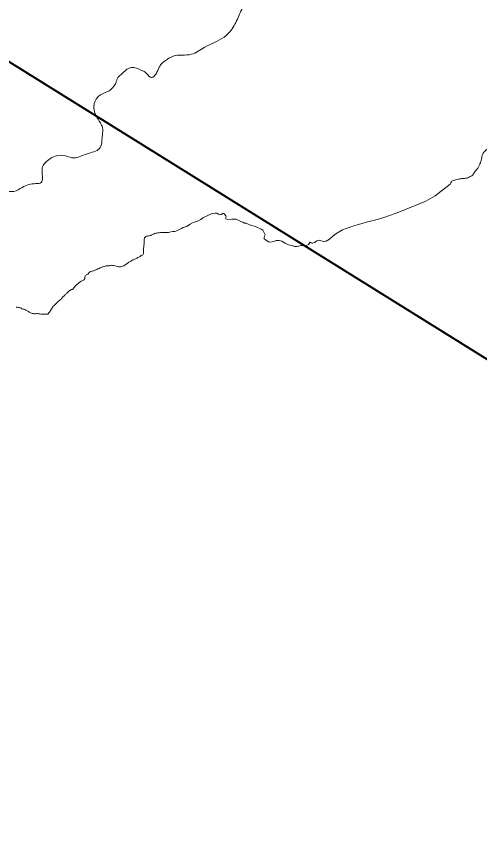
# Model space of a CAD drawing. Extents: x -1643653 to 4543381, y 1624270 to 13878484.
# Drawn here: x 596739 to 598511, y 8913437 to 8916555 of the extents above; entities that cross this region are included whole.
import ezdxf

# ---------------------------------------------------------------- set-up
doc = ezdxf.new("R2010")
doc.units = 0
doc.header["$LTSCALE"] = 200
doc.layers.add('6', color=7, linetype='Continuous', lineweight=13)
doc.layers.add('60', color=7, linetype='Continuous', lineweight=13)

msp = doc.modelspace()

# ---------------------------------------------------------------- linework, layer by layer
at = {"layer": '6'}
msp.add_line((598196.1, 8915803.3), (598191.4, 8915802), dxfattribs=at)
at = {"layer": '6', "lineweight": 40}
msp.add_lwpolyline([(596588.2, 8916457.2), (598619.5, 8915193.9), (599198.7, 8914813.4)], dxfattribs=at)
at = {"layer": '6'}
for points in [[(598399.1, 8915912.4), (598340.5, 8915868.7), (598304.9, 8915847.9), (598196.3, 8915803.6)], [(597536.7, 8915796.5), (597536.7, 8915796.4), (597532.6, 8915800.1), (597531, 8915800.8), (597528.8, 8915800.3), (597522.5, 8915797.4), (597517.3, 8915796.2), (597513, 8915797.6), (597505.7, 8915801.4), (597499.6, 8915801.8), (597489.9, 8915800.1), (597482.3, 8915798.3), (597472, 8915792.4), (597462.6, 8915789), (597452.4, 8915784.3), (597444.2, 8915777.8), (597429.3, 8915770.4), (597425, 8915769.3), (597415.4, 8915765.7), (597403.9, 8915759.6), (597389.8, 8915751.1), (597377.4, 8915746.9), (597371.4, 8915743.9), (597359.3, 8915737.8), (597351.4, 8915734.2), (597345.1, 8915732.4), (597337.3, 8915731.7), (597330.1, 8915730.5), (597320.6, 8915727.8), (597299.3, 8915727.7)], [(597888.8, 8915696.3), (597884.6, 8915693.6), (597881.1, 8915690), (597872.4, 8915686.8), (597868.8, 8915687), (597866.2, 8915688.5), (597863.5, 8915690.6), (597861.7, 8915689.4), (597857.2, 8915681.7), (597847.4, 8915676.6), (597845.6, 8915676.6), (597831.6, 8915678.7), (597827.2, 8915678.4), (597818.5, 8915675.8), (597812.3, 8915674), (597803.3, 8915674.9), (597794.1, 8915678.1), (597786.7, 8915679.6), (597779.6, 8915680.3), (597767.1, 8915687.8), (597754.8, 8915694.9), (597749.2, 8915696.4), (597745, 8915697.6), (597733.1, 8915697.6), (597723.9, 8915694), (597718.2, 8915691.9), (597710.5, 8915691.6), (597704.2, 8915692.8), (597691.1, 8915700.8), (597687.3, 8915703.8), (597687, 8915708.6), (597688.2, 8915714.5), (597690.8, 8915719), (597688.5, 8915724.6), (597681.3, 8915736.5), (597675.1, 8915741), (597653.9, 8915751.4), (597635.2, 8915756.7), (597623.3, 8915761.8), (597618.3, 8915763.5), (597611.5, 8915763.2), (597604.9, 8915767.1), (597598.4, 8915770.6), (597590.3, 8915773.3), (597580.2, 8915778.7), (597573.1, 8915779.6), (597563, 8915778.7), (597548.4, 8915777.2), (597540.6, 8915780.2), (597539.4, 8915783.1), (597541.2, 8915787.9), (597540, 8915791.4), (597538.2, 8915794.4), (597537.3, 8915795.3), (597536.7, 8915796.4)], [(598196.1, 8915803.3), (598191.4, 8915802), (598186.4, 8915800.3), (598180.9, 8915798.3), (598174.7, 8915795.9), (598167.4, 8915793.1), (598158.9, 8915790.1), (598148.8, 8915786.8), (598137.1, 8915783.2), (598123.8, 8915779.5), (598109.4, 8915775.6), (598094.1, 8915771.4), (598078.3, 8915767.2), (598062.2, 8915762.8), (598046.1, 8915758.2), (598030.5, 8915753.6), (598015.4, 8915748.9), (598001, 8915743.7), (597987.2, 8915737.9), (597973.9, 8915731.2), (597961.2, 8915723.1), (597949.1, 8915713.5), (597937.4, 8915702.1)], [(597937.4, 8915702.1), (597924.5, 8915695), (597912.4, 8915693.6), (597898.5, 8915698.1), (597888.8, 8915696.3)]]:
    msp.add_lwpolyline(points, dxfattribs=at)
for points in [[(598300.5, 8917392.3), (598274.5, 8917356.4), (598210.7, 8917284.6), (598126.9, 8917178.9), (598065.1, 8917103.1), (598027.2, 8917015.3), (597957.4, 8916903.6), (597805.4, 8916748), (597746.9, 8916713.4), (597693.1, 8916681.5), (597644.5, 8916646.3), (597609.9, 8916597.7), (597587.3, 8916550.5), (597560.7, 8916501.3), (597534.1, 8916475.4), (597459.7, 8916436.1), (597409.1, 8916409.5), (597338.7, 8916402.2), (597308.1, 8916384.3)], [(598300.5, 8917392.3), (598274.5, 8917356.4), (598210.7, 8917284.6), (598126.9, 8917178.9), (598065.1, 8917103.1), (598027.2, 8917015.3), (597957.4, 8916903.6), (597805.4, 8916748), (597746.9, 8916713.4), (597693.1, 8916681.5), (597644.5, 8916646.3), (597609.9, 8916597.7), (597587.3, 8916550.5), (597560.7, 8916501.3), (597534.1, 8916475.4), (597459.7, 8916436.1), (597409.1, 8916409.5), (597338.7, 8916402.2), (597308.1, 8916384.3)], [(597309, 8916384.8), (597298, 8916376.9), (597288.7, 8916365.8), (597276.9, 8916341), (597267.3, 8916326.9), (597255.5, 8916320.7), (597246.2, 8916326.2), (597236.2, 8916337.3), (597218.1, 8916348), (597179, 8916358.4), (597162, 8916352.1), (597146.1, 8916338.1), (597123.9, 8916313.6), (597120.6, 8916302.2), (597108.3, 8916282.9), (597093.6, 8916269.3), (597076.2, 8916261.9), (597047.7, 8916243.4), (597037.4, 8916221.2), (597035.2, 8916203.4)], [(597309, 8916384.8), (597298, 8916376.9), (597288.7, 8916365.8), (597276.9, 8916341), (597267.3, 8916326.9), (597255.5, 8916320.7), (597246.2, 8916326.2), (597236.2, 8916337.3), (597218.1, 8916348), (597179, 8916358.4), (597162, 8916352.1), (597146.1, 8916338.1), (597123.9, 8916313.6), (597120.6, 8916302.2), (597108.3, 8916282.9), (597093.6, 8916269.3), (597076.2, 8916261.9), (597047.7, 8916243.4), (597037.4, 8916221.2), (597035.2, 8916203.4)], [(597035.2, 8916203.4), (597043.3, 8916176.8), (597061, 8916146.8), (597068.4, 8916129.5), (597068.4, 8916100.6), (597066.6, 8916084), (597062.5, 8916058.5), (597048.1, 8916041.8), (597023, 8916032.9), (596985.6, 8916019.6), (596959, 8916013), (596927.2, 8916020.7), (596887.7, 8916020.4), (596861.1, 8916004.8), (596838.5, 8915976.4), (596837.4, 8915961.9), (596838.9, 8915938.3), (596833.7, 8915919), (596814.1, 8915915), (596762, 8915900.6), (596729.5, 8915884.7), (596700.6, 8915884.3), (596686.6, 8915876.5), (596677, 8915857.3), (596658.5, 8915833.6), (596648.5, 8915818.4), (596631.9, 8915813.6), (596583.8, 8915804.4), (596538.7, 8915797.4), (596516.6, 8915785.9), (596501.4, 8915764.1), (596482.2, 8915741.9), (596455.2, 8915725.2), (596430.8, 8915708.2), (596414.2, 8915681.6), (596396.8, 8915667.2), (596368.3, 8915659.8), (596334.3, 8915660.2), (596310.7, 8915663.1), (596295.2, 8915663.9), (596281.1, 8915653.5), (596265.2, 8915640.9), (596244.1, 8915630.9), (596224.9, 8915615.4), (596223.1, 8915601.7), (596230.8, 8915577.4), (596229, 8915546.4), (596214.6, 8915533.4), (596190.9, 8915515.3), (596169.8, 8915495), (596150.6, 8915470.2), (596131, 8915441.4), (596105.9, 8915405.6), (596083.7, 8915377.1), (596062.6, 8915352.7)], [(597035.2, 8916203.4), (597043.3, 8916176.8), (597061, 8916146.8), (597068.4, 8916129.5), (597068.4, 8916100.6), (597066.6, 8916084), (597062.5, 8916058.5), (597048.1, 8916041.8), (597023, 8916032.9), (596985.6, 8916019.6), (596959, 8916013), (596927.2, 8916020.7), (596887.7, 8916020.4), (596861.1, 8916004.8), (596838.5, 8915976.4), (596837.4, 8915961.9), (596838.9, 8915938.3), (596833.7, 8915919), (596814.1, 8915915), (596762, 8915900.6), (596729.5, 8915884.7), (596700.6, 8915884.3), (596686.6, 8915876.5), (596677, 8915857.3), (596658.5, 8915833.6), (596648.5, 8915818.4), (596631.9, 8915813.6), (596583.8, 8915804.4), (596538.7, 8915797.4), (596516.6, 8915785.9), (596501.4, 8915764.1), (596482.2, 8915741.9), (596455.2, 8915725.2), (596430.8, 8915708.2), (596414.2, 8915681.6), (596396.8, 8915667.2), (596368.3, 8915659.8), (596334.3, 8915660.2), (596310.7, 8915663.1), (596295.2, 8915663.9), (596281.1, 8915653.5), (596265.2, 8915640.9), (596244.1, 8915630.9), (596224.9, 8915615.4), (596223.1, 8915601.7), (596230.8, 8915577.4), (596229, 8915546.4), (596214.6, 8915533.4), (596190.9, 8915515.3), (596169.8, 8915495), (596150.6, 8915470.2), (596131, 8915441.4), (596105.9, 8915405.6), (596083.7, 8915377.1), (596062.6, 8915352.7)]]:
    msp.add_spline(points, degree=3, dxfattribs=at)
for points in [[(598679.5, 8916286.3), (598678.8, 8916285.7), (598676.5, 8916284.7), (598673.8, 8916283), (598669.9, 8916281.6), (598665.8, 8916281.6), (598661, 8916282.2), (598658.3, 8916283.1), (598654, 8916284.1), (598650, 8916283.7), (598648.7, 8916281.8), (598648, 8916277.7), (598648, 8916275.1), (598649.7, 8916271.8), (598651.9, 8916267.3), (598651.9, 8916263), (598648.3, 8916258.8), (598644, 8916256.1), (598639.5, 8916253.8), (598636.1, 8916251.4), (598631.7, 8916247.3), (598626.6, 8916242.6), (598622.3, 8916238.7), (598618.9, 8916234.5), (598615.1, 8916228.9), (598613.5, 8916224.3), (598612.7, 8916220.8), (598614.4, 8916218.5), (598621, 8916217.1), (598626.8, 8916214.2), (598633, 8916210.8), (598635.1, 8916207.7), (598637.2, 8916203.7), (598636.7, 8916200), (598632.4, 8916196.2), (598628.8, 8916194.5), (598625.1, 8916193.8), (598621.6, 8916187.9), (598619, 8916182.7), (598617.6, 8916180), (598616.8, 8916177.7), (598616.8, 8916174.6), (598617.8, 8916170.6), (598619.8, 8916163.9), (598621.8, 8916158), (598623.8, 8916151), (598622.9, 8916145.1), (598616.7, 8916137.4), (598611.9, 8916132.6), (598609.7, 8916127.3), (598605.8, 8916120.6), (598598.2, 8916118), (598588.6, 8916117.2), (598581.9, 8916118.5), (598576.4, 8916118.5), (598572.5, 8916116.3), (598566.9, 8916112), (598560.8, 8916108.9), (598556.5, 8916105.6), (598551.7, 8916102.2), (598547.7, 8916098.3), (598545.4, 8916092.1), (598545.5, 8916088.6), (598545.5, 8916082.7), (598546.1, 8916078.2), (598549, 8916072.8), (598552.4, 8916067.2), (598554.1, 8916062.7), (598552.4, 8916057.7), (598549.3, 8916053.8), (598543, 8916049.8), (598536.7, 8916044.7), (598530.5, 8916038.6), (598524.2, 8916031), (598521.6, 8916025.1), (598519.9, 8916018.9), (598518.5, 8916009.1), (598515.9, 8915999), (598512, 8915990.6), (598510.7, 8915987.1), (598507, 8915979.5)], [(598507, 8915979.5), (598506.3, 8915978.3), (598504.1, 8915974.2), (598500.6, 8915968.8), (598495.5, 8915963.2), (598490.6, 8915957.9), (598487.8, 8915952.3), (598481.2, 8915943.3), (598472.1, 8915940.8), (598465.8, 8915936.9), (598460, 8915935.2), (598451.5, 8915935.2), (598442.9, 8915934.1), (598435.2, 8915933), (598424.8, 8915930.2), (598415.1, 8915928.8), (598407.4, 8915925.7), (598403.4, 8915922.2), (598401.1, 8915917.3), (598399.1, 8915912.4)], [(597298.7, 8915727.7), (597286.5, 8915727.3), (597279.7, 8915726.6), (597272.2, 8915725.1), (597263.9, 8915722.5), (597256.4, 8915718.6), (597253.8, 8915717.1), (597247.7, 8915714.7), (597240.7, 8915714.6), (597236.7, 8915713.7), (597232.5, 8915711.4), (597229.7, 8915707.7), (597228.2, 8915702.2), (597228.1, 8915696), (597228.3, 8915688.1), (597227.3, 8915679.6), (597226, 8915672.8), (597225.9, 8915664.2), (597226.3, 8915652.2), (597225.5, 8915647.3), (597223.2, 8915642.8), (597218.2, 8915640.3), (597210.6, 8915635.6), (597207.3, 8915634.1)], [(597207.3, 8915634.1), (597201.3, 8915630.8), (597196, 8915627.9), (597184.1, 8915622.6), (597177.1, 8915619.2), (597167.4, 8915612.4), (597156, 8915604), (597150.1, 8915600.8), (597141.5, 8915598.1), (597134.8, 8915596.5), (597127.1, 8915597.9), (597115.2, 8915601.2), (597107.2, 8915602.7), (597101.2, 8915602.8), (597094.6, 8915600.8), (597087.2, 8915600.4), (597079.1, 8915599.7), (597070.8, 8915597.5), (597062, 8915593.4), (597040.8, 8915583.9), (597034.3, 8915581.3), (597027.3, 8915579.8), (597020.4, 8915577.5), (597016, 8915573.5), (597013.2, 8915569.2), (597009.5, 8915566.9), (597006.2, 8915566.3)], [(597006.7, 8915565.5), (597003.8, 8915564.7), (597001.6, 8915560.2), (597001.6, 8915556.2), (597001.6, 8915552.5), (597000.3, 8915550.4), (596999.4, 8915548.5), (596996.7, 8915546.4), (596990.5, 8915543.3), (596984, 8915540.4), (596976, 8915534.6), (596962.2, 8915521.2), (596959.3, 8915516.4), (596956.8, 8915512.6), (596954.2, 8915511.2), (596950.2, 8915509.5), (596946.2, 8915507.7), (596943.7, 8915506.8), (596941.3, 8915505), (596936.7, 8915501.2), (596934.7, 8915498.3), (596929.8, 8915494.5), (596925.8, 8915490.1), (596923.2, 8915487.4), (596920.8, 8915484.5), (596916.7, 8915482.2), (596914.7, 8915478.3), (596909.9, 8915472.9), (596906.5, 8915471), (596905.2, 8915469.6), (596893.7, 8915458.5)], [(596893.7, 8915458.5), (596891.1, 8915455.9), (596886.1, 8915450.8), (596881.1, 8915447.1), (596879, 8915444.2), (596876.7, 8915439.7), (596874.8, 8915436.9), (596869.3, 8915429.2), (596866.6, 8915425.4), (596864, 8915421.4), (596861.4, 8915417.6), (596860.5, 8915415.8), (596859, 8915415.3), (596853.6, 8915415.2), (596842, 8915415.6), (596834.9, 8915416.2), (596822.8, 8915417.8), (596816.4, 8915417.9), (596814, 8915417.2), (596808.9, 8915416.9), (596800.7, 8915418.8), (596793.2, 8915420.9), (596787.8, 8915423.4), (596785.8, 8915425.7), (596780.9, 8915428.5), (596774.8, 8915431.8), (596769, 8915434.4), (596760.3, 8915436.5), (596753.5, 8915440.3), (596748.2, 8915441.5), (596741.5, 8915442.3), (596739, 8915442)]]:
    msp.add_open_spline(points, degree=3, dxfattribs=at)
at = {"layer": '60', "lineweight": 25}
msp.add_spline([(814781, 9009175.5), (814787.2, 9009173.4), (814796.9, 9009173.4), (814799.4, 9009172.4), (814805.1, 9009174.5), (814805.6, 9009176.5), (814811.7, 9009179.5), (814811.7, 9009179.5), (814801.5, 9009181), (814790.7, 9009181.5), (814784.1, 9009183.1), (814777.4, 9009185.1), (814778.4, 9009175.5)], degree=3, dxfattribs=at)

doc.saveas('drawing.dxf')
